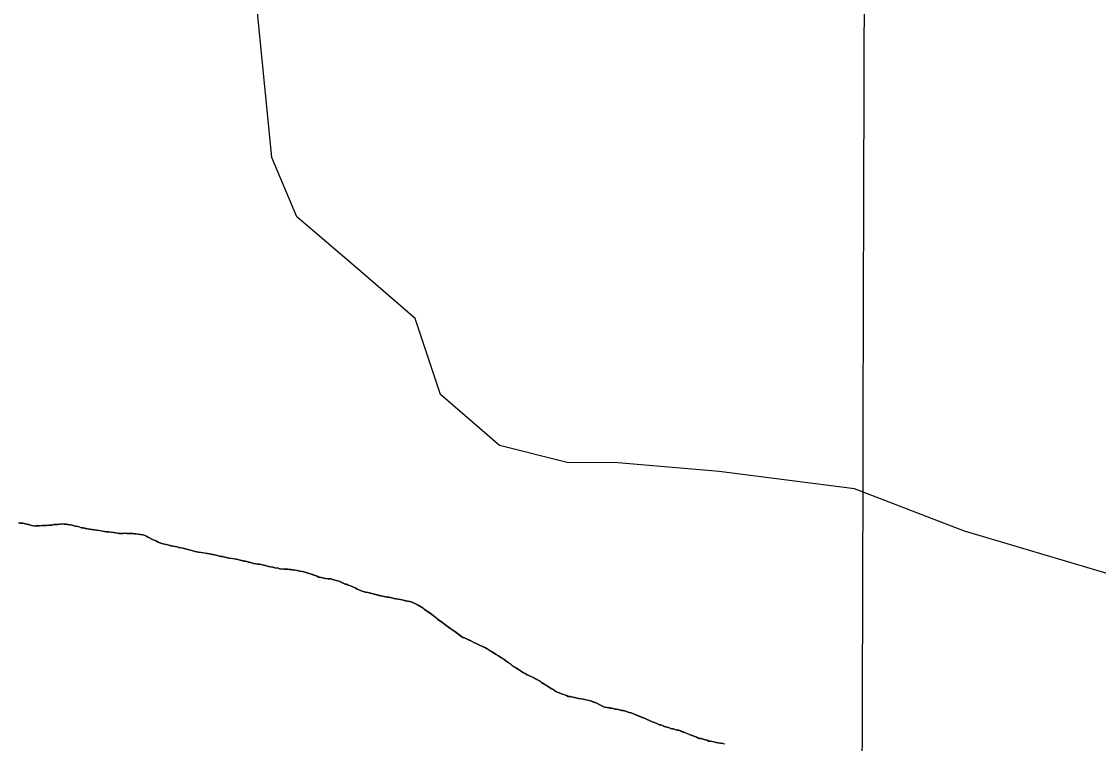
# Model space of a CAD drawing. Extents: x 3172297 to 3210190, y 958463 to 983887.
# Drawn here: x 3181049 to 3181959, y 965740 to 966350 of the extents above; entities that cross this region are included whole.
import ezdxf

# ---------------------------------------------------------------- set-up
doc = ezdxf.new("R2010")
doc.units = 0
for name, color, linetype in [('V-GRID-MAJR', 7, 'Continuous'), ('V-SITE-VEGE', 7, 'Continuous'), ('V-TOPO-SHOR', 7, 'Continuous')]:
    doc.layers.add(name, color=color, linetype=linetype)

msp = doc.modelspace()

# ---------------------------------------------------------------- linework, layer by layer
at = {"layer": 'V-GRID-MAJR'}
msp.add_spline([(3181754.27, 963906.58), (3181771.02, 969968.01), (3181787.78, 976031.37), (3181804.53, 982094.79), (3181804.54, 982096.69)], degree=3, dxfattribs=at)
at = {"layer": 'V-SITE-VEGE'}
for p, q in [((3181050.3, 965926.33), (3181046.55, 965926.32)), ((3181052.59, 965925.71), (3181050.3, 965926.33)), ((3181056.35, 965924.89), (3181052.59, 965925.71)), ((3181057.6, 965924.47), (3181056.35, 965924.89)), ((3181060.1, 965923.86), (3181057.6, 965924.47)), ((3181061.35, 965924.07), (3181060.1, 965923.86)), ((3181064.48, 965924.08), (3181061.35, 965924.07)), ((3181066.56, 965924.51), (3181064.48, 965924.08)), ((3181067.19, 965924.51), (3181066.56, 965924.51)), ((3181067.6, 965924.3), (3181067.19, 965924.51)), ((3181068.64, 965924.51), (3181067.6, 965924.3)), ((3181070.31, 965924.52), (3181068.64, 965924.51)), ((3181072.6, 965924.73), (3181070.31, 965924.52)), ((3181074.89, 965924.74), (3181072.6, 965924.73)), ((3181076.56, 965925.16), (3181074.89, 965924.74)), ((3181079.69, 965925.17), (3181076.56, 965925.16)), ((3181083.23, 965925.81), (3181079.69, 965925.17)), ((3181086.98, 965925.4), (3181083.23, 965925.81)), ((3181091.98, 965924.58), (3181086.98, 965925.4)), ((3181094.48, 965923.97), (3181091.98, 965924.58)), ((3181096.78, 965923.56), (3181094.48, 965923.97)), ((3181099.91, 965922.53), (3181096.78, 965923.56)), ((3181101.37, 965922.32), (3181099.91, 965922.53)), ((3181104.91, 965921.5), (3181101.37, 965922.32)), ((3181112.83, 965920.48), (3181104.91, 965921.5)), ((3181119.3, 965919.46), (3181112.83, 965920.48)), ((3181120.97, 965919.05), (3181119.3, 965919.46)), ((3181122.63, 965919.06), (3181120.97, 965919.05)), ((3181127.01, 965918.45), (3181122.63, 965919.06)), ((3181131.6, 965917.63), (3181127.01, 965918.45)), ((3181135.14, 965917.64), (3181131.6, 965917.63)), ((3181136.18, 965917.85), (3181135.14, 965917.64)), ((3181138.06, 965917.65), (3181136.18, 965917.85)), ((3181143.06, 965917.66), (3181138.06, 965917.65)), ((3181145.56, 965917.25), (3181143.06, 965917.66)), ((3181151.61, 965916.65), (3181145.56, 965917.25)), ((3181154.11, 965915.61), (3181151.61, 965916.65)), ((3181159.74, 965912.51), (3181154.11, 965915.61)), ((3181163.08, 965911.06), (3181159.74, 965912.51)), ((3181164.55, 965910.23), (3181163.08, 965911.06)), ((3181166.01, 965909.82), (3181164.55, 965910.23)), ((3181168.51, 965908.78), (3181166.01, 965909.82)), ((3181171.43, 965908.38), (3181168.51, 965908.78)), ((3181176.85, 965906.93), (3181171.43, 965908.38)), ((3181180.6, 965906.32), (3181176.85, 965906.93)), ((3181182.07, 965905.91), (3181180.6, 965906.32)), ((3181185.4, 965905.3), (3181182.07, 965905.91)), ((3181186.65, 965904.88), (3181185.4, 965905.3)), ((3181190.83, 965903.85), (3181186.65, 965904.88)), ((3181195.83, 965902.41), (3181190.83, 965903.85)), ((3181197.29, 965902.21), (3181195.83, 965902.41)), ((3181198.75, 965901.8), (3181197.29, 965902.21)), ((3181206.25, 965900.78), (3181198.75, 965901.8)), ((3181207.92, 965900.36), (3181206.25, 965900.78)), ((3181213.55, 965899.34), (3181207.92, 965900.36)), ((3181217.31, 965898.31), (3181213.55, 965899.34)), ((3181218.77, 965898.32), (3181217.31, 965898.31)), ((3181220.85, 965897.7), (3181218.77, 965898.32)), ((3181222.31, 965897.49), (3181220.85, 965897.7)), ((3181224.6, 965896.88), (3181222.31, 965897.49)), ((3181230.44, 965896.06), (3181224.6, 965896.88)), ((3181233.78, 965895.03), (3181230.44, 965896.06)), ((3181239.41, 965894), (3181233.78, 965895.03)), ((3181240.66, 965893.38), (3181239.41, 965894)), ((3181241.7, 965893.39), (3181240.66, 965893.38)), ((3181243.37, 965892.98), (3181241.7, 965893.39)), ((3181245.04, 965892.35), (3181243.37, 965892.98)), ((3181248.8, 965891.74), (3181245.04, 965892.35)), ((3181250.04, 965891.74), (3181248.8, 965891.74)), ((3181252.55, 965891.13), (3181250.04, 965891.74)), ((3181254.21, 965890.93), (3181252.55, 965891.13)), ((3181257.76, 965889.9), (3181254.21, 965890.93)), ((3181261.31, 965889.28), (3181257.76, 965889.9)), ((3181262.98, 965888.66), (3181261.31, 965889.28)), ((3181265.89, 965888.25), (3181262.98, 965888.66)), ((3181267.35, 965887.84), (3181265.89, 965888.25)), ((3181274.02, 965887.45), (3181267.35, 965887.84)), ((3181275.06, 965887.24), (3181274.02, 965887.45)), ((3181276.94, 965887.25), (3181275.06, 965887.24)), ((3181281.95, 965886.43), (3181276.94, 965887.25)), ((3181283.2, 965886.02), (3181281.95, 965886.43)), ((3181284.24, 965885.81), (3181283.2, 965886.02)), ((3181286.32, 965885.61), (3181284.24, 965885.81)), ((3181289.45, 965884.79), (3181286.32, 965885.61)), ((3181292.16, 965883.76), (3181289.45, 965884.79)), ((3181294.04, 965883.34), (3181292.16, 965883.76)), ((3181298.84, 965881.48), (3181294.04, 965883.34)), ((3181299.89, 965880.86), (3181298.84, 965881.48)), ((3181300.93, 965880.86), (3181299.89, 965880.86)), ((3181304.68, 965880.04), (3181300.93, 965880.86)), ((3181305.93, 965879.63), (3181304.68, 965880.04)), ((3181308.02, 965879.43), (3181305.93, 965879.63)), ((3181308.22, 965879.22), (3181308.02, 965879.43)), ((3181310.73, 965879.23), (3181308.22, 965879.22)), ((3181311.77, 965878.81), (3181310.73, 965879.23)), ((3181313.02, 965878.61), (3181311.77, 965878.81)), ((3181314.9, 965877.99), (3181313.02, 965878.61)), ((3181317.4, 965877.37), (3181314.9, 965877.99)), ((3181322.62, 965874.89), (3181317.4, 965877.37)), ((3181323.66, 965874.89), (3181322.62, 965874.89)), ((3181324.5, 965874.27), (3181323.66, 965874.89)), ((3181328.46, 965872.82), (3181324.5, 965874.27)), ((3181329.5, 965872.2), (3181328.46, 965872.82)), ((3181331.38, 965871.38), (3181329.5, 965872.2)), ((3181332.64, 965870.55), (3181331.38, 965871.38)), ((3181334.1, 965870.13), (3181332.64, 965870.55)), ((3181336.81, 965868.89), (3181334.1, 965870.13)), ((3181339.52, 965868.07), (3181336.81, 965868.89)), ((3181341.6, 965867.86), (3181339.52, 965868.07)), ((3181344.94, 965866.83), (3181341.6, 965867.86)), ((3181354.12, 965864.78), (3181344.94, 965866.83)), ((3181355.37, 965864.36), (3181354.12, 965864.78)), ((3181360.79, 965863.55), (3181355.37, 965864.36)), ((3181363.92, 965862.72), (3181360.79, 965863.55)), ((3181365.38, 965862.52), (3181363.92, 965862.72)), ((3181367.25, 965862.11), (3181365.38, 965862.52)), ((3181369.34, 965861.91), (3181367.25, 965862.11)), ((3181375.18, 965860.47), (3181369.34, 965861.91)), ((3181377.05, 965860.27), (3181375.18, 965860.47)), ((3181378.93, 965859.65), (3181377.05, 965860.27)), ((3181383.1, 965857.79), (3181378.93, 965859.65)), ((3181384.15, 965856.96), (3181383.1, 965857.79)), ((3181385.4, 965856.33), (3181384.15, 965856.96)), ((3181388.33, 965854.47), (3181385.4, 965856.33)), ((3181389.16, 965853.64), (3181388.33, 965854.47)), ((3181394.17, 965850.32), (3181389.16, 965853.64)), ((3181396.68, 965848.45), (3181394.17, 965850.32)), ((3181401.69, 965844.3), (3181396.68, 965848.45)), ((3181404.62, 965842.43), (3181401.69, 965844.3)), ((3181406.5, 965840.77), (3181404.62, 965842.43)), ((3181409.84, 965838.49), (3181406.5, 965840.77)), ((3181411.72, 965837.04), (3181409.84, 965838.49)), ((3181415.06, 965834.76), (3181411.72, 965837.04)), ((3181421.95, 965829.78), (3181415.06, 965834.76)), ((3181423.21, 965829.36), (3181421.95, 965829.78)), ((3181429.05, 965826.67), (3181423.21, 965829.36)), ((3181431.14, 965825.43), (3181429.05, 965826.67)), ((3181432.39, 965825.02), (3181431.14, 965825.43)), ((3181435.31, 965823.57), (3181432.39, 965825.02)), ((3181440.95, 965821.08), (3181435.31, 965823.57)), ((3181442.41, 965820.26), (3181440.95, 965821.08)), ((3181444.91, 965818.6), (3181442.41, 965820.26)), ((3181446.16, 965817.98), (3181444.91, 965818.6)), ((3181449.92, 965815.49), (3181446.16, 965817.98)), ((3181452.01, 965814.24), (3181449.92, 965815.49)), ((3181453.06, 965813.41), (3181452.01, 965814.24)), ((3181454.52, 965812.59), (3181453.06, 965813.41)), ((3181456.4, 965811.34), (3181454.52, 965812.59)), ((3181459.53, 965809.06), (3181456.4, 965811.34)), ((3181462.04, 965807.4), (3181459.53, 965809.06)), ((3181464.54, 965805.32), (3181462.04, 965807.4)), ((3181466.21, 965804.49), (3181464.54, 965805.32)), ((3181473.1, 965799.93), (3181466.21, 965804.49)), ((3181474.56, 965799.31), (3181473.1, 965799.93)), ((3181476.23, 965798.27), (3181474.56, 965799.31)), ((3181477.49, 965797.65), (3181476.23, 965798.27)), ((3181482.91, 965795.17), (3181477.49, 965797.65)), ((3181487.09, 965792.89), (3181482.91, 965795.17)), ((3181488.34, 965791.85), (3181487.09, 965792.89)), ((3181496.28, 965786.67), (3181488.34, 965791.85)), ((3181499.2, 965785.01), (3181496.28, 965786.67)), ((3181500.45, 965784.18), (3181499.2, 965785.01)), ((3181505.25, 965782.11), (3181500.45, 965784.18)), ((3181509.42, 965780.67), (3181505.25, 965782.11)), ((3181510.88, 965780.05), (3181509.42, 965780.67)), ((3181512.35, 965779.84), (3181510.88, 965780.05)), ((3181518.39, 965778.61), (3181512.35, 965779.84)), ((3181519.85, 965778.2), (3181518.39, 965778.61)), ((3181523.4, 965777.79), (3181519.85, 965778.2)), ((3181530.49, 965775.94), (3181523.4, 965777.79)), ((3181534.87, 965774.29), (3181530.49, 965775.94)), ((3181537.58, 965772.84), (3181534.87, 965774.29)), ((3181538.62, 965772.43), (3181537.58, 965772.84)), ((3181541.55, 965770.98), (3181538.62, 965772.43)), ((3181543.63, 965770.56), (3181541.55, 965770.98)), ((3181547.8, 965769.96), (3181543.63, 965770.56)), ((3181549.26, 965769.54), (3181547.8, 965769.96)), ((3181553.22, 965768.93), (3181549.26, 965769.54)), ((3181555.73, 965768.1), (3181553.22, 965768.93)), ((3181557.39, 965768.11), (3181555.73, 965768.1)), ((3181558.44, 965767.7), (3181557.39, 965768.11)), ((3181562.4, 965766.46), (3181558.44, 965767.7)), ((3181563.86, 965766.25), (3181562.4, 965766.46)), ((3181565.95, 965765.22), (3181563.86, 965766.25)), ((3181572, 965762.74), (3181565.95, 965765.22)), ((3181575.34, 965761.5), (3181572, 965762.74)), ((3181577.42, 965760.46), (3181575.34, 965761.5)), ((3181579.51, 965759.64), (3181577.42, 965760.46)), ((3181581.18, 965758.81), (3181579.51, 965759.64)), ((3181585.56, 965757.16), (3181581.18, 965758.81)), ((3181587.86, 965756.12), (3181585.56, 965757.16)), ((3181589.11, 965755.92), (3181587.86, 965756.12)), ((3181592.24, 965754.68), (3181589.11, 965755.92)), ((3181595.58, 965753.64), (3181592.24, 965754.68)), ((3181598.08, 965752.61), (3181595.58, 965753.64)), ((3181599.33, 965752.61), (3181598.08, 965752.61)), ((3181602.46, 965751.58), (3181599.33, 965752.61)), ((3181604.13, 965751.38), (3181602.46, 965751.58)), ((3181613.73, 965747.66), (3181604.13, 965751.38)), ((3181619.36, 965745.59), (3181613.73, 965747.66)), ((3181620.61, 965744.76), (3181619.36, 965745.59)), ((3181623.11, 965744.35), (3181620.61, 965744.76)), ((3181626.45, 965743.32), (3181623.11, 965744.35)), ((3181628.12, 965742.91), (3181626.45, 965743.32)), ((3181629.37, 965742.29), (3181628.12, 965742.91)), ((3181630.83, 965742.29), (3181629.37, 965742.29)), ((3181637.09, 965740.86), (3181630.83, 965742.29)), ((3181639.38, 965740.45), (3181637.09, 965740.86)), ((3181641.67, 965740.24), (3181639.38, 965740.45))]:
    msp.add_line(p, q, dxfattribs=at)
at = {"layer": 'V-TOPO-SHOR'}
for points in [[(3183417.31, 966115.68), (3183267.33, 966123.19), (3183160.1, 966087.74), (3183052.68, 965973.73), (3182981.04, 965888.19), (3182895.18, 965831.26), (3182766.54, 965803.01), (3182602.26, 965803.41), (3182402.28, 965811.05), (3182202.34, 965832.97), (3182073.79, 965840.43), (3181966.75, 965883.55), (3181845.42, 965919.57), (3181752.65, 965955.51), (3181638.4, 965970.08), (3181552.71, 965977.43), (3181509.85, 965977.54), (3181452.74, 965991.97), (3181402.85, 966034.95), (3181381.58, 966099.28), (3181331.69, 966142.26), (3181281.8, 966185.24), (3181260.49, 966235.3), (3181246.56, 966378.19)], [(3181048.42, 965926.32), (3181050.3, 965926.33), (3181052.59, 965925.71), (3181053.64, 965925.5), (3181054.68, 965925.3), (3181056.35, 965924.89), (3181057.6, 965924.47), (3181058.64, 965924.27), (3181060.1, 965923.86), (3181061.35, 965924.07), (3181062.6, 965924.08), (3181064.48, 965924.08), (3181065.52, 965924.29), (3181066.56, 965924.51), (3181067.18, 965924.51), (3181067.6, 965924.3), (3181068.64, 965924.51), (3181070.31, 965924.52), (3181072.6, 965924.73), (3181074.89, 965924.74), (3181076.56, 965925.16), (3181078.44, 965925.17), (3181079.69, 965925.17), (3181081.77, 965925.59), (3181083.23, 965925.81), (3181085.31, 965925.6), (3181086.98, 965925.4), (3181088.02, 965925.2), (3181091.98, 965924.58), (3181094.48, 965923.97), (3181096.78, 965923.56), (3181098.03, 965923.15), (3181099.91, 965922.53), (3181101.37, 965922.32), (3181103.04, 965921.91), (3181104.91, 965921.5), (3181108.04, 965921.09), (3181112.83, 965920.48), (3181115.13, 965920.07), (3181116.8, 965919.87), (3181119.3, 965919.46), (3181120.97, 965919.05), (3181122.63, 965919.06), (3181127.01, 965918.45), (3181131.6, 965917.63), (3181133.89, 965917.63), (3181135.14, 965917.64), (3181136.18, 965917.85), (3181138.06, 965917.65), (3181140.14, 965917.65), (3181143.06, 965917.66), (3181144.52, 965917.46), (3181145.56, 965917.25), (3181147.65, 965917.05), (3181149.31, 965916.85), (3181151.61, 965916.65), (3181152.65, 965916.23), (3181154.11, 965915.61), (3181155.99, 965914.58), (3181157.24, 965913.96), (3181159.75, 965912.51), (3181161.21, 965911.89), (3181163.09, 965911.06), (3181164.55, 965910.23), (3181166.01, 965909.82), (3181168.51, 965908.78), (3181170.18, 965908.58), (3181171.43, 965908.38), (3181172.89, 965907.96), (3181175.18, 965907.34), (3181176.85, 965906.93), (3181180.6, 965906.32), (3181182.07, 965905.91), (3181183.11, 965905.7), (3181185.4, 965905.3), (3181186.65, 965904.88), (3181190.83, 965903.85), (3181192.28, 965903.44), (3181193.74, 965903.03), (3181195.83, 965902.41), (3181197.29, 965902.21), (3181198.75, 965901.8), (3181203.34, 965901.18), (3181206.25, 965900.78), (3181207.92, 965900.36), (3181210.42, 965899.96), (3181212.09, 965899.54), (3181213.55, 965899.34), (3181217.31, 965898.31), (3181218.77, 965898.32), (3181220.85, 965897.7), (3181222.31, 965897.49), (3181224.6, 965896.88), (3181226.27, 965896.67), (3181227.73, 965896.47)], [(3181227.73, 965896.47), (3181230.44, 965896.06), (3181231.9, 965895.65), (3181233.78, 965895.03), (3181235.03, 965894.82), (3181237.12, 965894.41), (3181239.41, 965894), (3181240.66, 965893.38), (3181241.7, 965893.39), (3181243.37, 965892.98), (3181245.04, 965892.35), (3181248.8, 965891.74), (3181250.04, 965891.74), (3181251.5, 965891.33), (3181252.55, 965891.13), (3181254.21, 965890.93), (3181257.76, 965889.9), (3181261.31, 965889.28), (3181262.98, 965888.66), (3181265.89, 965888.25), (3181267.35, 965887.84), (3181271.1, 965887.65), (3181274.02, 965887.45), (3181275.06, 965887.24), (3181276.94, 965887.25), (3181277.98, 965887.04), (3181280.49, 965886.63), (3181281.95, 965886.43), (3181283.2, 965886.02), (3181284.24, 965885.81), (3181286.32, 965885.61), (3181289.45, 965884.79), (3181290.91, 965884.17), (3181292.16, 965883.75), (3181294.04, 965883.34), (3181296.13, 965882.52), (3181298.84, 965881.48), (3181299.89, 965880.86), (3181300.93, 965880.86), (3181304.68, 965880.04), (3181305.93, 965879.63), (3181308.02, 965879.43), (3181308.22, 965879.22), (3181309.48, 965879.22), (3181310.73, 965879.23), (3181311.77, 965878.81), (3181313.02, 965878.61), (3181314.9, 965877.99), (3181317.4, 965877.37), (3181319.49, 965876.34), (3181320.74, 965875.72), (3181322.62, 965874.89), (3181323.66, 965874.89), (3181324.5, 965874.27), (3181326.37, 965873.65), (3181327.42, 965873.24), (3181328.46, 965872.82), (3181329.5, 965872.2), (3181331.38, 965871.38), (3181332.64, 965870.54), (3181334.1, 965870.13), (3181336.81, 965868.89), (3181339.52, 965868.07), (3181341.6, 965867.86), (3181343.48, 965867.25), (3181344.94, 965866.83), (3181347.03, 965866.42), (3181351.2, 965865.4), (3181354.12, 965864.78), (3181355.37, 965864.36), (3181356.83, 965864.16), (3181357.87, 965863.96), (3181360.79, 965863.55), (3181363.92, 965862.72), (3181365.38, 965862.52), (3181367.25, 965862.11), (3181369.34, 965861.91), (3181371.84, 965861.29), (3181373.51, 965860.88), (3181375.18, 965860.47), (3181377.05, 965860.27), (3181378.93, 965859.65), (3181380.81, 965858.82), (3181381.85, 965858.41), (3181383.1, 965857.79), (3181384.15, 965856.96), (3181385.4, 965856.33), (3181388.33, 965854.47), (3181389.16, 965853.64), (3181391.04, 965852.39), (3181391.88, 965851.77), (3181394.17, 965850.32), (3181396.68, 965848.45), (3181399.19, 965846.38), (3181400.44, 965845.34), (3181401.69, 965844.3), (3181404.62, 965842.43), (3181406.5, 965840.77), (3181408.59, 965839.32), (3181409.84, 965838.49), (3181411.72, 965837.04)], [(3181411.72, 965837.04), (3181415.06, 965834.76), (3181418.82, 965832.06), (3181420.28, 965831.02), (3181421.95, 965829.78), (3181423.21, 965829.36), (3181426.75, 965827.71), (3181429.05, 965826.67), (3181431.14, 965825.43), (3181432.39, 965825.02), (3181435.31, 965823.57), (3181439.07, 965821.91), (3181440.95, 965821.08), (3181442.41, 965820.26), (3181443.45, 965819.64), (3181444.91, 965818.6), (3181446.16, 965817.98), (3181449.92, 965815.49), (3181452.01, 965814.24), (3181453.06, 965813.41), (3181454.52, 965812.59), (3181455.35, 965811.96), (3181456.4, 965811.34), (3181459.53, 965809.06), (3181460.57, 965808.44), (3181462.04, 965807.4), (3181463.29, 965806.36), (3181464.54, 965805.32), (3181466.21, 965804.49), (3181471.43, 965800.97), (3181473.1, 965799.93), (3181474.56, 965799.31), (3181476.23, 965798.27), (3181477.49, 965797.65), (3181480.62, 965796.21), (3181482.91, 965795.17), (3181484.38, 965794.34), (3181485.63, 965793.72), (3181487.09, 965792.89), (3181488.34, 965791.85), (3181492.52, 965789.16), (3181495.02, 965787.5), (3181496.28, 965786.67), (3181497.32, 965786.05), (3181499.2, 965785.01), (3181500.45, 965784.18), (3181502.33, 965783.35), (3181505.25, 965782.11), (3181507.13, 965781.49), (3181509.42, 965780.67), (3181510.88, 965780.05), (3181512.35, 965779.84), (3181516.1, 965779.02), (3181518.39, 965778.61), (3181519.85, 965778.2), (3181523.4, 965777.79), (3181527.36, 965776.77), (3181530.49, 965775.94), (3181531.53, 965775.53), (3181533.2, 965774.91), (3181534.87, 965774.29), (3181537.58, 965772.84), (3181538.62, 965772.43), (3181539.88, 965771.8), (3181541.55, 965770.98), (3181543.63, 965770.56), (3181546.13, 965770.16), (3181547.8, 965769.96), (3181549.26, 965769.54), (3181550.51, 965769.34), (3181553.22, 965768.93), (3181555.73, 965768.1), (3181557.39, 965768.11), (3181558.44, 965767.7), (3181559.9, 965767.28), (3181560.52, 965767.08), (3181562.4, 965766.46), (3181563.86, 965766.25), (3181565.95, 965765.22), (3181568.03, 965764.39), (3181570.54, 965763.36), (3181572, 965762.74), (3181573.25, 965762.33), (3181575.34, 965761.5), (3181577.42, 965760.46), (3181579.51, 965759.64), (3181581.18, 965758.81), (3181583.48, 965757.98), (3181584.52, 965757.57), (3181585.56, 965757.16), (3181586.81, 965756.53), (3181587.86, 965756.12), (3181589.11, 965755.92), (3181590.57, 965755.3), (3181592.24, 965754.68), (3181595.58, 965753.64), (3181598.08, 965752.61), (3181599.33, 965752.61), (3181600.58, 965752.2), (3181602.46, 965751.58), (3181604.13, 965751.38)], [(3181604.13, 965751.38), (3181605.79, 965750.76), (3181607.88, 965749.93), (3181608.92, 965749.52), (3181609.97, 965749.1), (3181611.22, 965748.69), (3181612.68, 965748.07), (3181613.73, 965747.66), (3181619.36, 965745.59), (3181620.61, 965744.76), (3181621.65, 965744.56), (3181623.11, 965744.35), (3181626.45, 965743.32), (3181628.12, 965742.91), (3181629.37, 965742.29), (3181630.83, 965742.29), (3181632.71, 965741.89), (3181637.08, 965740.86), (3181639.38, 965740.45), (3181641.67, 965740.24), (3181642.92, 965739.83)]]:
    msp.add_lwpolyline(points, dxfattribs=at)

doc.saveas('drawing.dxf')
